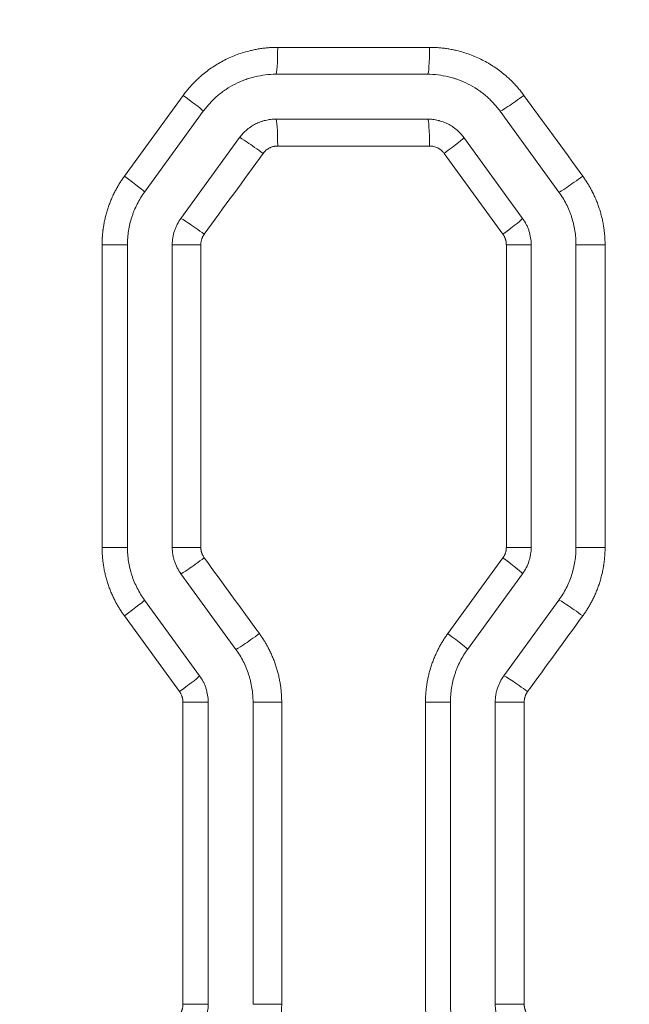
# Model space of a CAD drawing. Header units: millimetres. Extents: x 0 to 594, y 0 to 420.
# Tile 244 of 420: x 242.95 to 246.34, y 339.23 to 344.72. Entities that reach past the tile are written whole.
import ezdxf

# ---------------------------------------------------------------- set-up
doc = ezdxf.new("R2010")
doc.units = ezdxf.units.MM
doc.layers.add('1', color=7, linetype='Continuous', true_color=0xffffff)
doc.styles.add('Arial Unicode MS', font='txt')
doc.dimstyles.get("Standard").update_dxf_attribs({"dimtxt": 0.18, "dimasz": 0.18, "dimexe": 0.18, "dimexo": 0.0625, "dimgap": 0.09, "dimtad": 0, "dimtih": 1, "dimtoh": 1, "dimdec": 4, "dimzin": 0, "dimdsep": 46, "dimtxsty": 'Standard', "dimcen": 0.09, "dimadec": 0, "dimazin": 0, "dimtfac": 1, "dimtdec": 4, "dimtofl": 0, "dimtmove": 0, "dimatfit": 3, "dimfxl": 0, "dimtolj": 1, "dimtzin": 0, "dimarcsym": 0})

# ---------------------------------------------------------------- blocks, each defined once
blk = doc.blocks.new('_U0')
at = {"layer": '1', "color": 18, "lineweight": 13}
for p, q in [((147.6569, 304.1723), (147.6569, 390.192)), ((305.8469, 301.3923), (305.8469, 390.192)), ((147.6569, 388.192), (198.8518, 388.192)), ((305.8469, 388.192), (254.6521, 388.192))]:
    blk.add_line(p, q, dxfattribs=at)
at = {"layer": '1', "color": 18}
for points in [[(147.6569, 388.192), (151.1569, 389.1299), (151.1569, 387.2542)], [(305.8469, 388.192), (302.3469, 387.2542), (302.3469, 389.1299)]]:
    blk.add_solid(points, dxfattribs=at)
at = {"layer": '1', "color": 18, "linetype": 'Continuous', "lineweight": 13, "char_height": 3.5, "attachment_point": 7, "line_spacing_factor": 1.047437, "style": 'Arial Unicode MS'}
for s, insert in [('\\fArial Unicode MS|b0|i0;\\W1.0000;3.16', (200.5373, 385.5562)), ('\\fArial Unicode MS|b0|i0;\\W1.0000;LIFT POINT SPAN', (213.2036, 385.5562))]:
    blk.add_mtext(s, dxfattribs=dict(at, insert=insert))

msp = doc.modelspace()

# ---------------------------------------------------------------- linework, layer by layer
at = {"layer": '1', "color": 155, "linetype": 'Continuous', "lineweight": 13}
for p, q in [((244.3837, 344.5664), (245.2301, 344.5664)), ((244.3737, 344.4164), (245.219, 344.4164)), ((243.5293, 343.8479), (243.8571, 344.2985)), ((243.9692, 344.2103), (243.6418, 343.7597)), ((245.6235, 344.2103), (245.9509, 343.7597)), ((245.219, 344.1664), (244.3737, 344.1664)), ((244.1715, 344.0634), (243.8441, 343.6128)), ((245.4212, 344.0634), (245.7486, 343.6128)), ((245.2301, 344.0164), (244.3837, 344.0164)), ((245.6389, 343.5246), (245.3111, 343.9752)), ((243.5463, 343.4658), (243.405, 343.4658)), ((243.405, 341.7783), (243.405, 343.4658)), ((243.5463, 343.4658), (243.5463, 341.7783)), ((243.7963, 343.4658), (243.9554, 343.4658)), ((243.7963, 343.4658), (243.7963, 341.7783)), ((243.9554, 343.4658), (243.9554, 341.7783)), ((245.7963, 343.4658), (245.6581, 343.4658)), ((245.6581, 341.7783), (245.6581, 343.4658)), ((245.7963, 343.4658), (245.7963, 341.7783)), ((246.0463, 343.4658), (246.2083, 343.4658)), ((246.0463, 343.4658), (246.0463, 341.7783)), ((246.2083, 343.4658), (246.2083, 341.7783)), ((243.5463, 341.7783), (243.405, 341.7783)), ((243.7963, 341.7783), (243.9554, 341.7783)), ((245.7963, 341.7783), (245.6581, 341.7783)), ((246.0463, 341.7783), (246.2083, 341.7783)), ((245.3318, 341.2973), (245.6389, 341.7195)), ((243.8441, 341.6313), (244.1509, 341.2091)), ((245.7486, 341.6313), (245.4418, 341.2091)), ((243.6418, 341.4844), (243.9486, 341.0622)), ((245.9509, 341.4844), (245.6441, 341.0622)), ((243.8365, 340.974), (243.5293, 341.3962)), ((243.9963, 340.9152), (243.8556, 340.9152)), ((243.8556, 339.2301), (243.8556, 340.9152)), ((243.9963, 340.9152), (243.9963, 339.2301)), ((244.2463, 340.9152), (244.2463, 339.2301)), ((244.2463, 340.9152), (244.406, 340.9152)), ((244.406, 340.9152), (244.406, 339.2301)), ((245.3463, 340.9152), (245.2075, 340.9152)), ((245.2075, 339.2301), (245.2075, 340.9152)), ((245.3463, 340.9152), (245.3463, 339.2301)), ((245.5963, 340.9152), (245.7577, 340.9152)), ((245.5963, 340.9152), (245.5963, 339.2301)), ((245.7577, 340.9152), (245.7577, 339.2301)), ((243.9963, 339.2301), (243.8556, 339.2301)), ((244.2463, 339.2301), (244.406, 339.2301)), ((245.5963, 339.2301), (245.7577, 339.2301))]:
    msp.add_line(p, q, dxfattribs=at)
for centre, major_axis, ratio, start_param, end_param in [((244.3737, 344.5664), (0, -0.15), 0.066536, 0, 1.570796), ((245.219, 344.5664), (0, -0.15), 0.074264, 0, 1.570796), ((243.8479, 344.2985), (0.1214, -0.0882), 0.036328, 0, 1.520836), ((245.7443, 344.2987), (-0.1214, -0.0882), 0.046567, 0.063565, 1.634809), ((244.3737, 344.0164), (0, 0.15), 0.066536, 4.712389, 6.283185), ((245.219, 344.0164), (0, 0.15), 0.074264, 4.712389, 6.283185), ((244.2925, 343.9751), (-0.1214, 0.0882), 0.038725, 4.659135, 6.230379), ((245.2999, 343.9752), (0.1214, 0.0882), 0.044167, 4.773105, 6.283185), ((243.5205, 343.8479), (0.1214, -0.0882), 0.034563, 0, 1.523261), ((246.0717, 343.8481), (-0.1214, -0.0882), 0.048337, 0.065991, 1.637235), ((243.9651, 343.5245), (-0.1214, 0.0882), 0.036959, 4.661559, 6.232804), ((245.6272, 343.5246), (0.1214, 0.0882), 0.045937, 4.775532, 6.283185), ((243.9651, 341.7196), (-0.1214, -0.0882), 0.036959, 0.050381, 1.621626), ((245.6272, 341.7195), (0.1214, -0.0882), 0.045937, 0, 1.507654), ((243.5205, 341.3962), (0.1214, 0.0882), 0.034563, 4.759924, 6.283185), ((246.0717, 341.396), (-0.1214, 0.0882), 0.048337, 4.64595, 6.217194), ((244.2719, 341.2974), (-0.1214, -0.0882), 0.038614, 0.052653, 1.623898), ((245.3205, 341.2973), (0.1214, -0.0882), 0.044279, 0, 1.509927), ((243.8272, 340.974), (0.1214, 0.0882), 0.036217, 4.762196, 6.283185), ((245.7649, 340.9738), (-0.1214, 0.0882), 0.046679, 4.648224, 6.219468)]:
    msp.add_ellipse(centre, major_axis=major_axis, ratio=ratio, start_param=start_param, end_param=end_param, dxfattribs=at)
for points, knots in [([(243.8571, 344.2985), (243.8597, 344.3019), (243.8647, 344.3088), (243.8725, 344.3189), (243.8805, 344.3288), (243.8887, 344.3386), (243.8971, 344.3482), (243.9056, 344.3576), (243.9144, 344.3669), (243.9233, 344.376), (243.9324, 344.3849), (243.9417, 344.3936), (243.9512, 344.4022), (243.9769, 344.4246), (244.0212, 344.4581), (244.0875, 344.4969), (244.1578, 344.5277), (244.215, 344.5449), (244.2566, 344.5541), (244.2818, 344.5586), (244.3071, 344.5621), (244.3325, 344.5646), (244.3581, 344.5661), (244.3751, 344.5663), (244.3837, 344.5664)], [0, 0, 0, 0, 0.020856, 0.041675, 0.062464, 0.08323, 0.103983, 0.124729, 0.145478, 0.166237, 0.187014, 0.207817, 0.228655, 0.249535, 0.374546, 0.499668, 0.624497, 0.749438, 0.79129, 0.833019, 0.87469, 0.916367, 0.958116, 1, 1, 1, 1]), ([(245.2301, 344.5664), (245.2344, 344.5664), (245.2429, 344.5664), (245.2556, 344.566), (245.2683, 344.5653), (245.281, 344.5645), (245.2937, 344.5634), (245.3063, 344.562), (245.3189, 344.5604), (245.3315, 344.5585), (245.344, 344.5564), (245.3565, 344.5541), (245.369, 344.5515), (245.4022, 344.5439), (245.4553, 344.5279), (245.5256, 344.4972), (245.5918, 344.4585), (245.6395, 344.4225), (245.6713, 344.3942), (245.6898, 344.3765), (245.7076, 344.3581), (245.7246, 344.339), (245.7409, 344.3192), (245.7511, 344.3055), (245.7562, 344.2987)], [0, 0, 0, 0, 0.020862, 0.041686, 0.062479, 0.083249, 0.104003, 0.124751, 0.1455, 0.166258, 0.187032, 0.207831, 0.228663, 0.249535, 0.37458, 0.499669, 0.624531, 0.749408, 0.791289, 0.833037, 0.874717, 0.916394, 0.958133, 1, 1, 1, 1]), ([(244.3737, 344.4164), (244.3539, 344.4164), (244.3343, 344.4153), (244.2954, 344.4106), (244.2761, 344.4072), (244.2521, 344.4014), (244.2473, 344.4002), (244.2378, 344.3976), (244.233, 344.3962), (244.2189, 344.3919), (244.2096, 344.3888), (244.182, 344.3786), (244.1641, 344.3708), (244.1293, 344.3531), (244.1124, 344.3432), (244.0919, 344.3294), (244.0878, 344.3266), (244.0797, 344.3209), (244.0678, 344.3121), (244.0563, 344.3029), (244.034, 344.2838), (244.0199, 344.2703), (243.9934, 344.2415), (243.9809, 344.2264), (243.9692, 344.2103)], [0, 0, 0, 0, 0.125, 0.125, 0.25, 0.25, 0.28125, 0.28125, 0.3125, 0.3125, 0.375, 0.375, 0.5, 0.5, 0.625, 0.625, 0.65625, 0.65625, 0.6875, 0.75, 0.75, 0.875, 0.875, 1, 1, 1, 1]), ([(245.219, 344.4164), (245.2387, 344.4164), (245.2584, 344.4153), (245.2972, 344.4106), (245.3165, 344.4072), (245.3451, 344.4003), (245.3546, 344.3978), (245.3664, 344.3942), (245.3688, 344.3934), (245.3735, 344.3919), (245.3806, 344.3896), (245.3875, 344.3872), (245.4106, 344.3787), (245.4464, 344.363), (245.4801, 344.3433), (245.5005, 344.3296), (245.5066, 344.3254), (245.5126, 344.3211), (245.5166, 344.3182), (245.5186, 344.3167), (245.5285, 344.3092), (245.5362, 344.3031), (245.5586, 344.2839), (245.5727, 344.2703), (245.5993, 344.2415), (245.6118, 344.2264), (245.6235, 344.2103)], [0, 0, 0, 0, 0.125, 0.125, 0.25, 0.25, 0.3125, 0.3125, 0.328125, 0.328125, 0.34375, 0.375, 0.375, 0.5, 0.625, 0.625, 0.65625, 0.671875, 0.671875, 0.6875, 0.6875, 0.75, 0.75, 0.875, 0.875, 1, 1, 1, 1]), ([(244.3737, 344.1664), (244.3639, 344.1664), (244.3443, 344.1653), (244.3251, 344.1618), (244.3108, 344.1584), (244.306, 344.1571), (244.2989, 344.155), (244.2966, 344.1542), (244.2919, 344.1527), (244.2896, 344.1518), (244.278, 344.1476), (244.2601, 344.1397), (244.2432, 344.1299), (244.233, 344.123), (244.2309, 344.1217), (244.2269, 344.1188), (244.2249, 344.1173), (244.219, 344.1128), (244.2152, 344.1098), (244.2039, 344.1002), (244.1969, 344.0934), (244.1836, 344.079), (244.1773, 344.0714), (244.1715, 344.0634)], [0, 0, 0, 0, 0.125, 0.25, 0.25, 0.3125, 0.3125, 0.34375, 0.34375, 0.375, 0.375, 0.5, 0.625, 0.625, 0.65625, 0.65625, 0.6875, 0.6875, 0.75, 0.75, 0.875, 0.875, 1, 1, 1, 1]), ([(245.219, 344.1664), (245.2289, 344.1664), (245.2387, 344.1658), (245.2582, 344.1635), (245.2678, 344.1618), (245.2798, 344.1589), (245.2822, 344.1583), (245.287, 344.157), (245.2894, 344.1563), (245.2964, 344.1542), (245.3011, 344.1526), (245.3149, 344.1475), (245.3238, 344.1436), (245.3412, 344.1347), (245.3497, 344.1298), (245.3599, 344.1229), (245.362, 344.1215), (245.366, 344.1186), (245.372, 344.1142), (245.3777, 344.1096), (245.3888, 344.1001), (245.3959, 344.0933), (245.4092, 344.079), (245.4154, 344.0714), (245.4212, 344.0634)], [0, 0, 0, 0, 0.125, 0.125, 0.25, 0.25, 0.28125, 0.28125, 0.3125, 0.3125, 0.375, 0.375, 0.5, 0.5, 0.625, 0.625, 0.65625, 0.65625, 0.6875, 0.75, 0.75, 0.875, 0.875, 1, 1, 1, 1]), ([(244.3837, 344.0164), (244.3814, 344.0164), (244.3769, 344.0163), (244.3702, 344.0156), (244.3635, 344.0145), (244.357, 344.0129), (244.3506, 344.0109), (244.3443, 344.0085), (244.3366, 344.0049), (244.3278, 343.9998), (244.3183, 343.9926), (244.3097, 343.9845), (244.3048, 343.9782), (244.3023, 343.9751)], [0, 0, 0, 0, 0.072195, 0.143585, 0.214489, 0.285231, 0.356139, 0.427539, 0.499749, 0.624458, 0.749488, 0.874699, 1, 1, 1, 1]), ([(245.3111, 343.9752), (245.3097, 343.977), (245.307, 343.9806), (245.3025, 343.9856), (245.2977, 343.9903), (245.2926, 343.9947), (245.2872, 343.9987), (245.2815, 344.0023), (245.2742, 344.0064), (245.2649, 344.0105), (245.2536, 344.0139), (245.2419, 344.016), (245.234, 344.0163), (245.2301, 344.0164)], [0, 0, 0, 0, 0.072106, 0.143431, 0.2143, 0.285042, 0.355989, 0.427469, 0.499803, 0.624418, 0.749567, 0.874643, 1, 1, 1, 1]), ([(243.405, 343.4658), (243.405, 343.4678), (243.405, 343.4718), (243.4051, 343.4778), (243.4052, 343.4838), (243.4054, 343.4898), (243.4057, 343.4958), (243.406, 343.5018), (243.4063, 343.5078), (243.4067, 343.5138), (243.4072, 343.5198), (243.4077, 343.5258), (243.4083, 343.5317), (243.409, 343.5377), (243.4097, 343.5437), (243.4104, 343.5496), (243.4112, 343.5556), (243.4121, 343.5615), (243.414, 343.5739), (243.4173, 343.5926), (243.4228, 343.6174), (243.4292, 343.6421), (243.4366, 343.6665), (243.445, 343.6906), (243.4543, 343.7145), (243.4646, 343.7379), (243.4737, 343.7567), (243.4811, 343.771), (243.4865, 343.7809), (243.4921, 343.7908), (243.4979, 343.8006), (243.5038, 343.8103), (243.5099, 343.8198), (243.5162, 343.8293), (243.5226, 343.8387), (243.5271, 343.8448), (243.5293, 343.8479)], [0, 0, 0, 0, 0.014716, 0.029423, 0.044122, 0.058815, 0.073503, 0.088187, 0.102868, 0.117548, 0.132228, 0.146909, 0.161592, 0.176279, 0.190971, 0.205669, 0.220375, 0.235089, 0.249814, 0.312167, 0.374445, 0.436742, 0.499156, 0.561816, 0.6244, 0.687007, 0.749733, 0.777569, 0.805377, 0.833167, 0.860947, 0.888726, 0.916513, 0.944315, 0.972141, 1, 1, 1, 1]), ([(246.084, 343.8481), (246.0851, 343.8464), (246.0875, 343.8432), (246.091, 343.8383), (246.0944, 343.8334), (246.0978, 343.8284), (246.1011, 343.8234), (246.1044, 343.8184), (246.1076, 343.8133), (246.1108, 343.8082), (246.1139, 343.8031), (246.117, 343.798), (246.12, 343.7928), (246.123, 343.7876), (246.126, 343.7824), (246.1289, 343.7771), (246.1317, 343.7718), (246.1345, 343.7665), (246.1403, 343.7554), (246.1486, 343.7383), (246.1588, 343.715), (246.1681, 343.6913), (246.1765, 343.6671), (246.184, 343.6427), (246.1904, 343.6179), (246.1959, 343.5929), (246.1996, 343.5724), (246.202, 343.5564), (246.2035, 343.5452), (246.2048, 343.5339), (246.2059, 343.5226), (246.2068, 343.5113), (246.2075, 343.4999), (246.2079, 343.4886), (246.2083, 343.4772), (246.2083, 343.4696), (246.2083, 343.4658)], [0, 0, 0, 0, 0.014723, 0.029436, 0.044142, 0.05884, 0.073533, 0.088221, 0.102906, 0.117589, 0.132272, 0.146955, 0.16164, 0.176328, 0.19102, 0.205718, 0.220424, 0.235137, 0.249859, 0.312269, 0.374593, 0.436926, 0.499366, 0.562007, 0.624563, 0.687131, 0.74981, 0.777643, 0.805448, 0.833233, 0.861006, 0.888776, 0.916552, 0.944343, 0.972156, 1, 1, 1, 1]), ([(243.6418, 343.7597), (243.6341, 343.749), (243.6268, 343.7381), (243.6131, 343.7158), (243.6004, 343.693), (243.5894, 343.6693), (243.5819, 343.6511), (243.5795, 343.645), (243.5761, 343.6357), (243.575, 343.6326), (243.5728, 343.6264), (243.5718, 343.6232), (243.5667, 343.6076), (243.5631, 343.595), (243.5571, 343.5696), (243.552, 343.5441), (243.5489, 343.5182), (243.5469, 343.4921), (243.5463, 343.479), (243.5463, 343.4658)], [0, 0, 0, 0, 0.125, 0.125, 0.25, 0.375, 0.375, 0.4375, 0.4375, 0.46875, 0.46875, 0.5, 0.5, 0.625, 0.625, 0.75, 0.875, 0.875, 1, 1, 1, 1]), ([(245.9509, 343.7597), (245.9586, 343.749), (245.9659, 343.7381), (245.9795, 343.7158), (245.9923, 343.6931), (246.0032, 343.6693), (246.0108, 343.6512), (246.0143, 343.642), (246.0177, 343.6328), (246.0198, 343.6265), (246.0209, 343.6234), (246.026, 343.6077), (246.0295, 343.5951), (246.0356, 343.5697), (246.0407, 343.5441), (246.0438, 343.5182), (246.0458, 343.4921), (246.0463, 343.479), (246.0463, 343.4658)], [0, 0, 0, 0, 0.125, 0.125, 0.25, 0.375, 0.375, 0.4375, 0.46875, 0.46875, 0.5, 0.5, 0.625, 0.625, 0.75, 0.875, 0.875, 1, 1, 1, 1]), ([(243.8441, 343.6128), (243.8364, 343.6021), (243.8296, 343.591), (243.8207, 343.5736), (243.8179, 343.5677), (243.8142, 343.5586), (243.813, 343.5555), (243.8107, 343.5493), (243.8096, 343.5462), (243.8045, 343.5305), (243.8015, 343.5178), (243.7974, 343.4921), (243.7963, 343.479), (243.7963, 343.4658)], [0, 0, 0, 0, 0.25, 0.25, 0.375, 0.375, 0.4375, 0.4375, 0.5, 0.5, 0.75, 0.75, 1, 1, 1, 1]), ([(245.7486, 343.6128), (245.7564, 343.6021), (245.7632, 343.5909), (245.7721, 343.5735), (245.7748, 343.5675), (245.7786, 343.5584), (245.7798, 343.5554), (245.782, 343.5492), (245.7831, 343.5461), (245.7882, 343.5304), (245.7912, 343.5178), (245.7953, 343.492), (245.7963, 343.479), (245.7963, 343.4658)], [0, 0, 0, 0, 0.25, 0.25, 0.375, 0.375, 0.4375, 0.4375, 0.5, 0.5, 0.75, 0.75, 1, 1, 1, 1]), ([(243.9745, 343.5245), (243.9739, 343.5235), (243.9725, 343.5216), (243.9706, 343.5187), (243.9688, 343.5157), (243.9671, 343.5127), (243.9656, 343.5096), (243.9641, 343.5065), (243.9627, 343.5033), (243.9615, 343.5), (243.96, 343.4959), (243.9585, 343.4907), (243.9572, 343.4846), (243.9562, 343.4784), (243.9556, 343.4721), (243.9555, 343.4679), (243.9554, 343.4658)], [0, 0, 0, 0, 0.055766, 0.111297, 0.16666, 0.221922, 0.277151, 0.332416, 0.387785, 0.443325, 0.499103, 0.599639, 0.699594, 0.799368, 0.89937, 1, 1, 1, 1]), ([(245.6581, 343.4658), (245.6581, 343.467), (245.658, 343.4693), (245.6578, 343.4728), (245.6575, 343.4763), (245.6571, 343.4797), (245.6566, 343.4832), (245.6559, 343.4866), (245.6551, 343.49), (245.6542, 343.4933), (245.6529, 343.4976), (245.6511, 343.5026), (245.6486, 343.5084), (245.6458, 343.514), (245.6426, 343.5194), (245.6402, 343.5229), (245.6389, 343.5246)], [0, 0, 0, 0, 0.05573, 0.111234, 0.166582, 0.22184, 0.277077, 0.332362, 0.387764, 0.443351, 0.49919, 0.599638, 0.69954, 0.7993, 0.899319, 1, 1, 1, 1]), ([(243.5293, 341.3962), (243.5281, 341.3978), (243.5258, 341.4011), (243.5223, 341.406), (243.5189, 341.4109), (243.5155, 341.4159), (243.5122, 341.4209), (243.5089, 341.4259), (243.5057, 341.431), (243.5025, 341.436), (243.4994, 341.4411), (243.4963, 341.4463), (243.4932, 341.4515), (243.4902, 341.4567), (243.4873, 341.4619), (243.4844, 341.4671), (243.4815, 341.4724), (243.4787, 341.4777), (243.473, 341.4888), (243.4647, 341.5059), (243.4545, 341.5292), (243.4452, 341.5529), (243.4368, 341.577), (243.4293, 341.6015), (243.4229, 341.6262), (243.4174, 341.6512), (243.4137, 341.6718), (243.4113, 341.6877), (243.4098, 341.699), (243.4085, 341.7102), (243.4074, 341.7215), (243.4065, 341.7329), (243.4058, 341.7442), (243.4053, 341.7555), (243.405, 341.7669), (243.405, 341.7745), (243.405, 341.7783)], [0, 0, 0, 0, 0.014719, 0.029429, 0.044131, 0.058826, 0.073516, 0.088201, 0.102883, 0.117564, 0.132243, 0.146924, 0.161607, 0.176293, 0.190983, 0.205679, 0.220382, 0.235094, 0.249815, 0.31218, 0.374462, 0.436755, 0.499157, 0.561829, 0.624418, 0.68702, 0.749734, 0.777576, 0.805389, 0.833182, 0.860963, 0.888742, 0.916527, 0.944325, 0.972147, 1, 1, 1, 1]), ([(243.5463, 341.7783), (243.5463, 341.7651), (243.5469, 341.7519), (243.5489, 341.7258), (243.552, 341.6999), (243.5571, 341.6742), (243.5617, 341.6551), (243.5634, 341.6487), (243.5661, 341.6392), (243.567, 341.6361), (243.5689, 341.6297), (243.5699, 341.6266), (243.575, 341.611), (243.5795, 341.5987), (243.5895, 341.5746), (243.6004, 341.551), (243.6132, 341.5282), (243.6268, 341.506), (243.6341, 341.4951), (243.6418, 341.4844)], [0, 0, 0, 0, 0.125, 0.125, 0.25, 0.375, 0.375, 0.4375, 0.4375, 0.46875, 0.46875, 0.5, 0.5, 0.625, 0.625, 0.75, 0.875, 0.875, 1, 1, 1, 1]), ([(243.7963, 341.7783), (243.7963, 341.7651), (243.7974, 341.7521), (243.8004, 341.7328), (243.8017, 341.7264), (243.804, 341.7168), (243.8048, 341.7137), (243.8066, 341.7073), (243.8076, 341.7041), (243.8127, 341.6885), (243.8177, 341.6764), (243.8295, 341.6532), (243.8363, 341.642), (243.8441, 341.6313)], [0, 0, 0, 0, 0.25, 0.25, 0.375, 0.375, 0.4375, 0.4375, 0.5, 0.5, 0.75, 0.75, 1, 1, 1, 1]), ([(243.9554, 341.7783), (243.9555, 341.7771), (243.9555, 341.7748), (243.9557, 341.7713), (243.956, 341.7678), (243.9564, 341.7644), (243.9569, 341.7609), (243.9576, 341.7575), (243.9584, 341.7541), (243.9593, 341.7508), (243.9606, 341.7465), (243.9624, 341.7415), (243.9649, 341.7357), (243.9678, 341.7302), (243.9709, 341.7248), (243.9733, 341.7213), (243.9745, 341.7196)], [0, 0, 0, 0, 0.055837, 0.111449, 0.166904, 0.222269, 0.277615, 0.33301, 0.388523, 0.444222, 0.500176, 0.600408, 0.700107, 0.799672, 0.899504, 1, 1, 1, 1]), ([(245.6389, 341.7195), (245.6396, 341.7205), (245.641, 341.7224), (245.6429, 341.7253), (245.6447, 341.7283), (245.6464, 341.7313), (245.6479, 341.7344), (245.6494, 341.7375), (245.6508, 341.7407), (245.652, 341.744), (245.6535, 341.7482), (245.655, 341.7534), (245.6564, 341.7595), (245.6573, 341.7657), (245.658, 341.772), (245.658, 341.7762), (245.6581, 341.7783)], [0, 0, 0, 0, 0.055767, 0.1113, 0.166667, 0.221936, 0.277174, 0.332451, 0.387834, 0.443392, 0.499191, 0.599703, 0.699636, 0.799393, 0.89938, 1, 1, 1, 1]), ([(245.7963, 341.7783), (245.7963, 341.7651), (245.7953, 341.752), (245.7922, 341.7327), (245.791, 341.7263), (245.7887, 341.7167), (245.7878, 341.7135), (245.786, 341.7072), (245.7851, 341.704), (245.78, 341.6884), (245.775, 341.6763), (245.7632, 341.6532), (245.7564, 341.642), (245.7486, 341.6313)], [0, 0, 0, 0, 0.25, 0.25, 0.375, 0.375, 0.4375, 0.4375, 0.5, 0.5, 0.75, 0.75, 1, 1, 1, 1]), ([(246.0463, 341.7783), (246.0463, 341.7651), (246.0458, 341.752), (246.0438, 341.7259), (246.0407, 341.6999), (246.0356, 341.6743), (246.031, 341.6552), (246.0285, 341.6457), (246.0257, 341.6362), (246.0238, 341.6299), (246.0228, 341.6268), (246.0177, 341.6111), (246.0132, 341.5988), (246.0032, 341.5747), (245.9923, 341.551), (245.9795, 341.5282), (245.9659, 341.506), (245.9586, 341.4951), (245.9509, 341.4844)], [0, 0, 0, 0, 0.125, 0.125, 0.25, 0.375, 0.375, 0.4375, 0.46875, 0.46875, 0.5, 0.5, 0.625, 0.625, 0.75, 0.875, 0.875, 1, 1, 1, 1]), ([(246.2083, 341.7783), (246.2083, 341.7763), (246.2083, 341.7723), (246.2082, 341.7662), (246.2081, 341.7602), (246.2079, 341.7542), (246.2076, 341.7482), (246.2073, 341.7422), (246.207, 341.7362), (246.2065, 341.7302), (246.2061, 341.7243), (246.2055, 341.7183), (246.205, 341.7123), (246.2043, 341.7063), (246.2036, 341.7004), (246.2029, 341.6944), (246.2021, 341.6884), (246.2012, 341.6825), (246.1993, 341.6701), (246.196, 341.6514), (246.1905, 341.6266), (246.1841, 341.6019), (246.1767, 341.5775), (246.1683, 341.5533), (246.159, 341.5295), (246.1487, 341.506), (246.1396, 341.4873), (246.1321, 341.473), (246.1267, 341.463), (246.1211, 341.4531), (246.1154, 341.4433), (246.1094, 341.4337), (246.1033, 341.4241), (246.0971, 341.4146), (246.0906, 341.4053), (246.0862, 341.3991), (246.084, 341.396)], [0, 0, 0, 0, 0.014721, 0.029434, 0.044139, 0.058837, 0.073531, 0.08822, 0.102907, 0.117592, 0.132277, 0.146964, 0.161653, 0.176345, 0.191043, 0.205747, 0.220458, 0.235178, 0.249909, 0.312224, 0.374463, 0.436724, 0.499103, 0.561771, 0.624366, 0.686986, 0.749728, 0.777562, 0.805369, 0.833159, 0.860939, 0.888719, 0.916506, 0.94431, 0.972138, 1, 1, 1, 1]), ([(244.2817, 341.2974), (244.2829, 341.2958), (244.2852, 341.2925), (244.2887, 341.2876), (244.2921, 341.2827), (244.2955, 341.2777), (244.2988, 341.2727), (244.3021, 341.2677), (244.3053, 341.2626), (244.3085, 341.2576), (244.3116, 341.2525), (244.3147, 341.2473), (244.3178, 341.2421), (244.3208, 341.2369), (244.3237, 341.2317), (244.3266, 341.2265), (244.3295, 341.2212), (244.3323, 341.2159), (244.338, 341.2047), (244.3463, 341.1877), (244.3565, 341.1643), (244.3658, 341.1406), (244.3742, 341.1165), (244.3817, 341.092), (244.3881, 341.0673), (244.3936, 341.0423), (244.3973, 341.0218), (244.3997, 341.0058), (244.4012, 340.9945), (244.4025, 340.9833), (244.4036, 340.972), (244.4045, 340.9606), (244.4052, 340.9493), (244.4057, 340.938), (244.406, 340.9266), (244.406, 340.919), (244.406, 340.9152)], [0, 0, 0, 0, 0.014721, 0.029433, 0.044137, 0.058834, 0.073526, 0.088213, 0.102897, 0.11758, 0.132261, 0.146944, 0.161629, 0.176316, 0.191009, 0.205707, 0.220412, 0.235125, 0.249848, 0.312246, 0.374558, 0.436882, 0.499315, 0.561963, 0.624526, 0.687103, 0.749792, 0.777627, 0.805434, 0.83322, 0.860995, 0.888768, 0.916546, 0.944338, 0.972153, 1, 1, 1, 1]), ([(245.2075, 340.9152), (245.2075, 340.9172), (245.2075, 340.9212), (245.2076, 340.9272), (245.2077, 340.9332), (245.2079, 340.9392), (245.2081, 340.9452), (245.2084, 340.9512), (245.2088, 340.9572), (245.2092, 340.9632), (245.2097, 340.9692), (245.2102, 340.9752), (245.2108, 340.9811), (245.2114, 340.9871), (245.2121, 340.9931), (245.2129, 340.999), (245.2137, 341.005), (245.2145, 341.0109), (245.2164, 341.0233), (245.2198, 341.042), (245.2252, 341.0668), (245.2317, 341.0915), (245.2391, 341.1159), (245.2474, 341.1401), (245.2568, 341.1639), (245.267, 341.1873), (245.2762, 341.2061), (245.2836, 341.2204), (245.289, 341.2303), (245.2946, 341.2402), (245.3004, 341.25), (245.3063, 341.2597), (245.3124, 341.2692), (245.3187, 341.2787), (245.3251, 341.2881), (245.3295, 341.2942), (245.3318, 341.2973)], [0, 0, 0, 0, 0.014716, 0.029423, 0.044122, 0.058815, 0.073503, 0.088187, 0.102868, 0.117548, 0.132228, 0.146909, 0.161592, 0.176279, 0.190971, 0.20567, 0.220376, 0.23509, 0.249815, 0.312169, 0.374447, 0.436747, 0.499164, 0.56182, 0.624402, 0.687008, 0.749736, 0.777569, 0.805376, 0.833165, 0.860944, 0.888723, 0.916509, 0.944312, 0.972139, 1, 1, 1, 1]), ([(244.1509, 341.2091), (244.1586, 341.1985), (244.1659, 341.1876), (244.1795, 341.1653), (244.1922, 341.1426), (244.2032, 341.1189), (244.2132, 341.0948), (244.2177, 341.0825), (244.2228, 341.0668), (244.2238, 341.0637), (244.2257, 341.0574), (244.2285, 341.0479), (244.231, 341.0383), (244.2356, 341.0192), (244.2407, 340.9936), (244.2438, 340.9677), (244.2458, 340.9416), (244.2463, 340.9284), (244.2463, 340.9152)], [0, 0, 0, 0, 0.125, 0.125, 0.25, 0.375, 0.375, 0.5, 0.5, 0.53125, 0.53125, 0.5625, 0.625, 0.625, 0.75, 0.875, 0.875, 1, 1, 1, 1]), ([(245.4418, 341.2091), (245.4341, 341.1984), (245.4268, 341.1875), (245.4131, 341.1652), (245.4004, 341.1424), (245.3894, 341.1187), (245.3819, 341.1005), (245.3795, 341.0944), (245.3761, 341.0851), (245.375, 341.082), (245.3728, 341.0758), (245.3718, 341.0727), (245.3667, 341.057), (245.3631, 341.0444), (245.3571, 341.0191), (245.352, 340.9935), (245.3489, 340.9676), (245.3469, 340.9415), (245.3463, 340.9284), (245.3463, 340.9152)], [0, 0, 0, 0, 0.125, 0.125, 0.25, 0.375, 0.375, 0.4375, 0.4375, 0.46875, 0.46875, 0.5, 0.5, 0.625, 0.625, 0.75, 0.875, 0.875, 1, 1, 1, 1]), ([(243.9486, 341.0622), (243.9564, 341.0515), (243.9632, 341.0403), (243.9721, 341.0229), (243.9748, 341.0169), (243.9786, 341.0078), (243.9798, 341.0048), (243.9821, 340.9986), (243.9831, 340.9955), (243.9882, 340.9798), (243.9912, 340.9672), (243.9953, 340.9414), (243.9963, 340.9284), (243.9963, 340.9152)], [0, 0, 0, 0, 0.25, 0.25, 0.375, 0.375, 0.4375, 0.4375, 0.5, 0.5, 0.75, 0.75, 1, 1, 1, 1]), ([(245.6441, 341.0622), (245.6363, 341.0515), (245.6295, 341.0404), (245.6177, 341.0172), (245.6127, 341.0051), (245.6076, 340.9895), (245.6066, 340.9863), (245.6049, 340.98), (245.604, 340.9768), (245.6017, 340.9672), (245.6005, 340.9608), (245.5974, 340.9415), (245.5963, 340.9284), (245.5963, 340.9152)], [0, 0, 0, 0, 0.25, 0.25, 0.5, 0.5, 0.5625, 0.5625, 0.625, 0.625, 0.75, 0.75, 1, 1, 1, 1]), ([(243.8556, 340.9152), (243.8556, 340.9164), (243.8556, 340.9187), (243.8554, 340.9222), (243.8551, 340.9257), (243.8547, 340.9291), (243.8541, 340.9326), (243.8534, 340.936), (243.8527, 340.9394), (243.8518, 340.9427), (243.8505, 340.947), (243.8486, 340.952), (243.8461, 340.9578), (243.8433, 340.9634), (243.8401, 340.9688), (243.8377, 340.9723), (243.8365, 340.974)], [0, 0, 0, 0, 0.055731, 0.111236, 0.166584, 0.221842, 0.277079, 0.332364, 0.387764, 0.443347, 0.499181, 0.599642, 0.699553, 0.799314, 0.89933, 1, 1, 1, 1]), ([(245.7768, 340.9738), (245.7761, 340.9729), (245.7748, 340.971), (245.7729, 340.9681), (245.7711, 340.9651), (245.7694, 340.9621), (245.7679, 340.959), (245.7664, 340.9558), (245.765, 340.9526), (245.7638, 340.9494), (245.7623, 340.9452), (245.7608, 340.9401), (245.7594, 340.934), (245.7585, 340.9278), (245.7579, 340.9215), (245.7578, 340.9173), (245.7577, 340.9152)], [0, 0, 0, 0, 0.055788, 0.111337, 0.166713, 0.221984, 0.277217, 0.332482, 0.387846, 0.443377, 0.499141, 0.599683, 0.699634, 0.7994, 0.899387, 1, 1, 1, 1]), ([(243.8365, 339.1714), (243.8372, 339.1723), (243.8385, 339.1742), (243.8404, 339.1771), (243.8422, 339.1801), (243.8439, 339.1832), (243.8455, 339.1862), (243.8469, 339.1894), (243.8483, 339.1926), (243.8496, 339.1959), (243.851, 339.2001), (243.8525, 339.2052), (243.8539, 339.2114), (243.8549, 339.2176), (243.8555, 339.2238), (243.8556, 339.228), (243.8556, 339.2301)], [0, 0, 0, 0, 0.055758, 0.111285, 0.166647, 0.221913, 0.277151, 0.332429, 0.387815, 0.443377, 0.499182, 0.599691, 0.699624, 0.799384, 0.899375, 1, 1, 1, 1]), ([(243.9963, 339.2301), (243.9963, 339.2169), (243.9953, 339.2039), (243.9922, 339.1845), (243.991, 339.1781), (243.9887, 339.1686), (243.9878, 339.1654), (243.986, 339.159), (243.9851, 339.1559), (243.98, 339.1403), (243.975, 339.1282), (243.9632, 339.105), (243.9564, 339.0939), (243.9486, 339.0832)], [0, 0, 0, 0, 0.25, 0.25, 0.375, 0.375, 0.4375, 0.4375, 0.5, 0.5, 0.75, 0.75, 1, 1, 1, 1]), ([(244.406, 339.2301), (244.406, 339.2281), (244.406, 339.2241), (244.4059, 339.2181), (244.4058, 339.2121), (244.4056, 339.2061), (244.4053, 339.2001), (244.405, 339.1941), (244.4047, 339.1881), (244.4043, 339.1821), (244.4038, 339.1761), (244.4033, 339.1702), (244.4027, 339.1642), (244.402, 339.1582), (244.4013, 339.1523), (244.4006, 339.1463), (244.3998, 339.1403), (244.3989, 339.1344), (244.397, 339.122), (244.3937, 339.1033), (244.3882, 339.0785), (244.3818, 339.0538), (244.3744, 339.0294), (244.366, 339.0053), (244.3567, 338.9814), (244.3464, 338.958), (244.3373, 338.9392), (244.3299, 338.9249), (244.3245, 338.9149), (244.3189, 338.905), (244.3131, 338.8953), (244.3072, 338.8856), (244.3011, 338.876), (244.2948, 338.8666), (244.2883, 338.8572), (244.2839, 338.851), (244.2817, 338.848)], [0, 0, 0, 0, 0.01472, 0.029432, 0.044136, 0.058833, 0.073525, 0.088213, 0.102899, 0.117583, 0.132267, 0.146952, 0.16164, 0.176331, 0.191028, 0.20573, 0.22044, 0.235159, 0.249888, 0.31221, 0.374457, 0.436723, 0.499106, 0.561776, 0.624371, 0.686988, 0.749727, 0.777562, 0.805371, 0.833161, 0.860942, 0.888722, 0.916509, 0.944312, 0.97214, 1, 1, 1, 1]), ([(245.3318, 338.8481), (245.3306, 338.8497), (245.3282, 338.8529), (245.3248, 338.8579), (245.3214, 338.8628), (245.318, 338.8677), (245.3147, 338.8727), (245.3114, 338.8778), (245.3082, 338.8828), (245.305, 338.8879), (245.3018, 338.893), (245.2987, 338.8981), (245.2957, 338.9033), (245.2927, 338.9085), (245.2898, 338.9137), (245.2869, 338.919), (245.284, 338.9243), (245.2812, 338.9296), (245.2755, 338.9407), (245.2672, 338.9577), (245.257, 338.9811), (245.2477, 339.0048), (245.2393, 339.0289), (245.2318, 339.0533), (245.2253, 339.0781), (245.2198, 339.1031), (245.2162, 339.1236), (245.2138, 339.1395), (245.2123, 339.1508), (245.211, 339.1621), (245.2099, 339.1734), (245.209, 339.1847), (245.2083, 339.196), (245.2078, 339.2074), (245.2075, 339.2188), (245.2075, 339.2263), (245.2075, 339.2301)], [0, 0, 0, 0, 0.01472, 0.029431, 0.044134, 0.05883, 0.07352, 0.088206, 0.102888, 0.117569, 0.132249, 0.14693, 0.161612, 0.176298, 0.190988, 0.205683, 0.220386, 0.235096, 0.249816, 0.312187, 0.374471, 0.436765, 0.499165, 0.561838, 0.624426, 0.687027, 0.749738, 0.777579, 0.805392, 0.833185, 0.860966, 0.888744, 0.916528, 0.944326, 0.972148, 1, 1, 1, 1]), ([(245.3463, 339.2301), (245.3463, 339.2169), (245.3469, 339.2038), (245.3489, 339.1777), (245.352, 339.1517), (245.3571, 339.1261), (245.3617, 339.1069), (245.3634, 339.1006), (245.3661, 339.0911), (245.367, 339.0879), (245.3689, 339.0816), (245.3699, 339.0784), (245.375, 339.0628), (245.3795, 339.0505), (245.3895, 339.0264), (245.4004, 339.0028), (245.4132, 338.9801), (245.4268, 338.9578), (245.4341, 338.9469), (245.4418, 338.9362)], [0, 0, 0, 0, 0.125, 0.125, 0.25, 0.375, 0.375, 0.4375, 0.4375, 0.46875, 0.46875, 0.5, 0.5, 0.625, 0.625, 0.75, 0.875, 0.875, 1, 1, 1, 1]), ([(245.5963, 339.2301), (245.5963, 339.2169), (245.5974, 339.2039), (245.6015, 339.1782), (245.6045, 339.1655), (245.6096, 339.1499), (245.6106, 339.1467), (245.6129, 339.1406), (245.6141, 339.1375), (245.6179, 339.1284), (245.6206, 339.1225), (245.6295, 339.105), (245.6363, 339.0939), (245.6441, 339.0832)], [0, 0, 0, 0, 0.25, 0.25, 0.5, 0.5, 0.5625, 0.5625, 0.625, 0.625, 0.75, 0.75, 1, 1, 1, 1]), ([(245.7577, 339.2301), (245.7578, 339.229), (245.7578, 339.2266), (245.758, 339.2232), (245.7583, 339.2197), (245.7587, 339.2162), (245.7592, 339.2128), (245.7599, 339.2094), (245.7607, 339.206), (245.7616, 339.2026), (245.7629, 339.1984), (245.7647, 339.1934), (245.7672, 339.1876), (245.77, 339.1821), (245.7732, 339.1767), (245.7756, 339.1733), (245.7768, 339.1715)], [0, 0, 0, 0, 0.055864, 0.111503, 0.166985, 0.222379, 0.277756, 0.333183, 0.388731, 0.444467, 0.500461, 0.600606, 0.700234, 0.799743, 0.899533, 1, 1, 1, 1])]:
    msp.add_open_spline(points, degree=3, knots=knots, dxfattribs=at)
for points in [[(245.7562, 344.2987), (245.8655, 344.1485), (245.9747, 343.9983), (246.084, 343.8481)], [(244.3023, 343.9751), (244.1931, 343.8249), (244.0838, 343.6747), (243.9745, 343.5245)], [(243.9745, 341.7196), (244.0769, 341.5789), (244.1793, 341.4381), (244.2817, 341.2974)], [(246.084, 341.396), (245.9816, 341.2553), (245.8792, 341.1146), (245.7768, 340.9738)]]:
    msp.add_open_spline(points, degree=3, dxfattribs=at)

# ---------------------------------------------------------------- dimensions: what is measured, and where the dimension line sits
at = {"layer": '1', "color": 18, "linetype": 'Continuous', "lineweight": 13}
dim = msp.add_linear_dim(base=(305.8469, 388.192), p1=(147.6569, 304.1723), p2=(305.8469, 301.3923), text=' <> \\fArial Unicode MS|b0|i0;\\C18;{\\H1.00x;\\fArial Unicode MS|b0|i0;LIFT POINT SPAN\\fArial Unicode MS|b0|i0;}\\C18;', dimstyle='Standard', override={"dimtxt": 3.5, "dimasz": 3.5, "dimexe": 2, "dimexo": 0, "dimgap": 1.5, "dimtih": 1, "dimtoh": 1, "dimdec": 2, "dimlfac": 0.02, "dimdsep": 46, "dimlunit": 2, "dimtxsty": 'Arial Unicode MS', "dimsah": 1, "dimse1": 0, "dimse2": 0, "dimsd1": 0, "dimsd2": 0, "dimclrd": 18, "dimclre": 18, "dimclrt": 18, "dimtol": 0, "dimtm": -0.1, "dimtfac": 1, "dimtdec": 2, "dimtofl": 1, "dimtmove": 0, "dimlwd": 13, "dimlwe": 13}, dxfattribs=at)
dim.commit()
dim.dimension.update_dxf_attribs({"geometry": '_U0', "text_midpoint": (226.7519, 388.192), "dimtype": 160})

doc.saveas('drawing.dxf')
